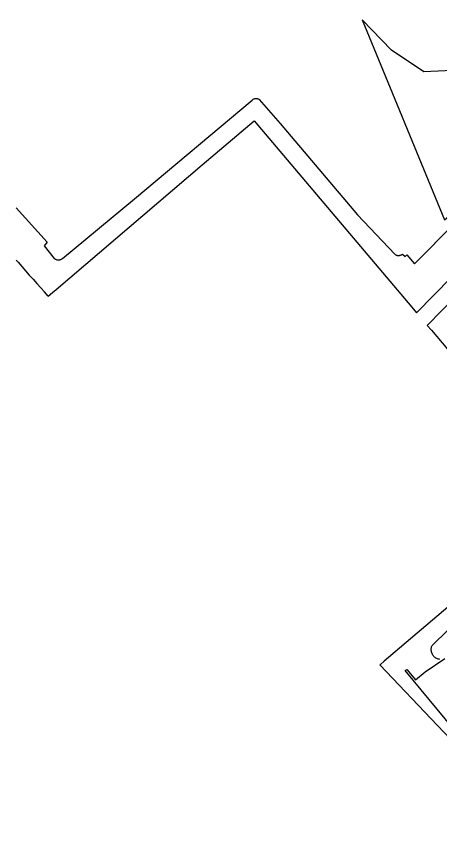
# Model space of a CAD drawing. Extents: x 132994 to 136000, y 393499 to 395512.
# Drawn here: x 133000 to 133086.3, y 393704.9 to 393871 of the extents above; entities that cross this region are included whole.
import ezdxf

# ---------------------------------------------------------------- set-up
doc = ezdxf.new("R2010")
doc.units = 0
doc.layers.add('gx-grn-maaiveld', color=7, linetype='Continuous')

msp = doc.modelspace()

# ---------------------------------------------------------------- linework, layer by layer
at = {"layer": 'gx-grn-maaiveld'}
for p, q in [((133000, 393821.35), (133000.36, 393820.94)), ((133000.36, 393820.94), (133001.12, 393820.07)), ((133001.12, 393820.07), (133001.89, 393819.2)), ((133001.89, 393819.2), (133002.65, 393818.33)), ((133002.65, 393818.33), (133003.42, 393817.47)), ((133003.42, 393817.47), (133004.19, 393816.61)), ((133004.19, 393816.61), (133004.97, 393815.75)), ((133004.97, 393815.75), (133005.75, 393814.89)), ((133006.52, 393814.04), (133005.75, 393814.89))]:
    msp.add_line(p, q, dxfattribs=at)
for points in [[(133114.55, 393870.97), (133109.26, 393864.54), (133096.14, 393860.3), (133083.02, 393859.67), (133076.45, 393864.11), (133070.49, 393870.26), (133087.26, 393829.56), (133105.48, 393845.17)], [(133000, 393832.02), (133006.26, 393825.01), (133005.69, 393824.3), (133007.73, 393821.72), (133007.82, 393821.65), (133007.92, 393821.58), (133008.03, 393821.53), (133008.14, 393821.49), (133008.25, 393821.45), (133008.37, 393821.43), (133008.49, 393821.41), (133008.61, 393821.41), (133008.72, 393821.42), (133008.84, 393821.43), (133008.96, 393821.46), (133009.07, 393821.5), (133009.18, 393821.54), (133009.28, 393821.6), (133009.38, 393821.67), (133024.09, 393833.83), (133048.03, 393853.92), (133048.11, 393853.99), (133048.2, 393854.05), (133048.29, 393854.11), (133048.38, 393854.15), (133048.48, 393854.19), (133048.58, 393854.22), (133048.69, 393854.24), (133048.79, 393854.25), (133048.9, 393854.25), (133049, 393854.24), (133049.11, 393854.23), (133049.21, 393854.2), (133049.31, 393854.17), (133049.4, 393854.12), (133049.5, 393854.07), (133053.73, 393849.18), (133069.49, 393830.59), (133077.12, 393822.55), (133077.22, 393822.49), (133077.31, 393822.43), (133077.41, 393822.39), (133077.52, 393822.36), (133077.62, 393822.33), (133077.73, 393822.32), (133077.84, 393822.31), (133077.95, 393822.32), (133078.06, 393822.33), (133078.17, 393822.35), (133078.27, 393822.38), (133078.38, 393822.42), (133078.47, 393822.47), (133078.57, 393822.53), (133078.65, 393822.59), (133079.26, 393822.09), (133079.57, 393822.42), (133081.12, 393820.6), (133085.28, 393824.78), (133085.27, 393824.83), (133095.92, 393835.54)], [(133006.52, 393814.04), (133007.39, 393814.77), (133008.15, 393815.41), (133037.87, 393840.74), (133048.48, 393849.72), (133057.44, 393839.13), (133080.56, 393811.81), (133081.52, 393810.67), (133116.89, 393846.64), (133116.98, 393846.89)], [(133107.39, 393832.27), (133083.68, 393808.09), (133084.56, 393807.1), (133093.28, 393796.8), (133095.65, 393794.02), (133104.77, 393783.25), (133113.76, 393772.64), (133103.15, 393763.66), (133074.92, 393739.78), (133074.17, 393739.12), (133074.09, 393739.05), (133097.58, 393714.35), (133105.88, 393705.61), (133106.57, 393704.88)], [(133086.32, 393740.14), (133086.15, 393740.17), (133085.98, 393740.21), (133085.81, 393740.26), (133085.65, 393740.33), (133085.5, 393740.41), (133085.36, 393740.51), (133085.22, 393740.62), (133085.09, 393740.74), (133084.98, 393740.87), (133084.87, 393741.01), (133084.78, 393741.16), (133084.71, 393741.31), (133084.64, 393741.47), (133084.59, 393741.64), (133084.56, 393741.81), (133084.54, 393741.98), (133084.53, 393742.16), (133084.54, 393742.33), (133084.57, 393742.5), (133084.61, 393742.67), (133084.67, 393742.84), (133084.74, 393742.99), (133091.21, 393749.27)], [(133106.57, 393704.88), (133096.73, 393716.76), (133089.24, 393725.79), (133089, 393726.08), (133079.24, 393737.86), (133079.54, 393738.11), (133081.36, 393735.96), (133083.32, 393737.62), (133087.34, 393740.3)]]:
    msp.add_lwpolyline(points, dxfattribs=at)

doc.saveas('drawing.dxf')
